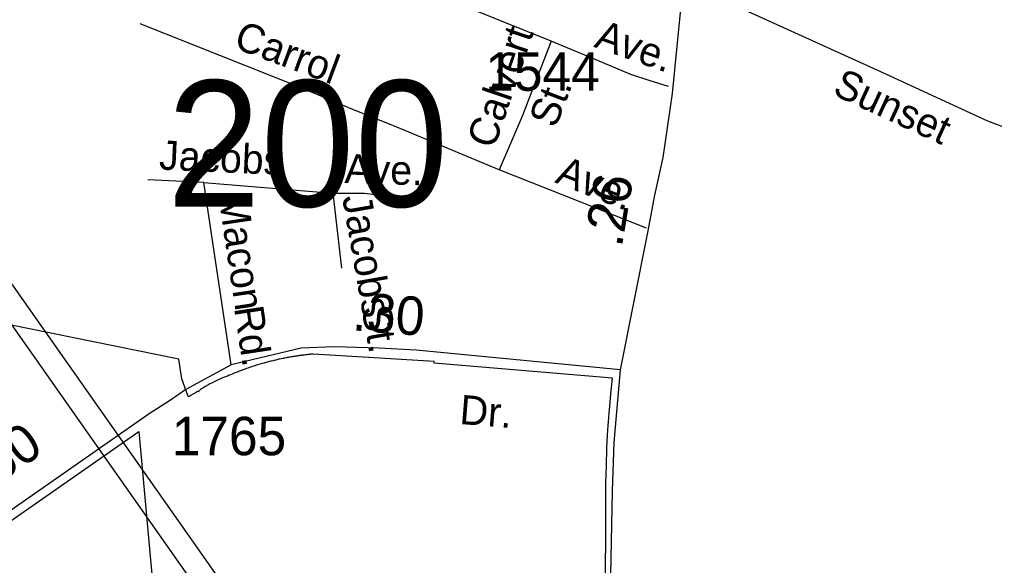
# Model space of a CAD drawing. Extents: x 2220236 to 2384410, y 720751 to 894131.
# Drawn here: x 2331894 to 2335062, y 806430 to 808203 of the extents above; entities that cross this region are included whole.
import ezdxf

# ---------------------------------------------------------------- set-up
doc = ezdxf.new("R2010")
doc.units = 0
for name, color, linetype in [('Exist Boundary Political City Limit New', 7, 'Continuous'), ('Exist Road Non-System Type 51', 7, 'Continuous'), ('Exist Road Non-System Type 51 Label', 7, 'Continuous'), ('Exist Road Secondary Mileage Hundredths English Label', 7, 'Continuous'), ('Exist Road Secondary Structure Standard Bridge Number Label', 7, 'Continuous'), ('Exist Road Secondary Type 51 Attributed', 7, 'Continuous'), ('Exist Road Secondary Type 51 Label', 7, 'Continuous'), ('Exist Road Secondary Type 51 Number Label', 7, 'Continuous'), ('Exist Utilities Electrical Transmission Line', 7, 'Continuous'), ('Map Preparation Boundary City Limit Buffer Line', 7, 'Continuous')]:
    doc.layers.add(name, color=color, linetype=linetype)

msp = doc.modelspace()

# ---------------------------------------------------------------- linework, layer by layer
at = {"layer": 'Exist Boundary Political City Limit New'}
for points in [[(2333798.2, 806391.2), (2333799.2, 806548.3), (2333799, 806635.6), (2333799.2, 806697.2), (2333801.2, 806753.9), (2333802.5, 806811.7), (2333806.2, 806871.2), (2333809, 806908.8), (2333810.2, 806926.8), (2333811, 806934.4), (2333816, 806987.8), (2333821, 807038.2), (2333242, 807086.6), (2333241.8, 807092.2), (2333046.8, 807104.2), (2332849, 807116.4), (2332846, 807116.2), (2332843.5, 807115.9), (2332841, 807115.7), (2332838.5, 807115.4), (2332836, 807115.2), (2332833.5, 807114.9), (2332831, 807114.7), (2332828.5, 807114.4), (2332826, 807114.1), (2332823.5, 807113.8), (2332818.8, 807113.2), (2332816.2, 807112.9), (2332813.8, 807112.6), (2332811.2, 807112.3), (2332808.8, 807111.9), (2332806.2, 807111.6), (2332803.8, 807111.3), (2332801.2, 807110.9), (2332798.8, 807110.6), (2332796.2, 807110.2), (2332791.5, 807109.4), (2332789, 807109.1), (2332786.5, 807108.7), (2332784, 807108.3), (2332781.5, 807107.9), (2332779, 807107.5), (2332776.5, 807107.1), (2332771.8, 807106.2), (2332769.2, 807105.8), (2332766.8, 807105.3), (2332764.2, 807104.9), (2332761.8, 807104.4), (2332757, 807103.4), (2332754.5, 807102.9), (2332752, 807102.5), (2332749.5, 807102), (2332744.8, 807100.9), (2332739.8, 807099.9), (2332737.2, 807099.4), (2332732.5, 807098.3), (2332730, 807097.8), (2332727.5, 807097.2), (2332722.8, 807096.1), (2332720.2, 807095.5), (2332717.8, 807094.9), (2332713, 807093.7), (2332710.5, 807093.1), (2332705.8, 807091.9), (2332703.2, 807091.2), (2332698.5, 807090), (2332696, 807089.3), (2332691.2, 807088), (2332688.8, 807087.4), (2332684, 807086), (2332681.5, 807085.3), (2332676.8, 807083.9), (2332672, 807082.5), (2332667.2, 807081.1), (2332664.8, 807080.3), (2332655.2, 807077.3), (2332650.5, 807075.8), (2332645.8, 807074.2), (2332641, 807072.6), (2332636.2, 807071), (2332631.5, 807069.3), (2332627, 807067.7), (2332624.5, 807066.8), (2332619.8, 807065.1), (2332615.2, 807063.4), (2332612.8, 807062.5), (2332608.2, 807060.7), (2332605.8, 807059.8), (2332601.2, 807058), (2332598.8, 807057.1), (2332594.2, 807055.2), (2332589.5, 807053.3), (2332585, 807051.4), (2332580.2, 807049.5), (2332573.5, 807046.4), (2332570.2, 807045.1), (2332566.5, 807043.5), (2332563.5, 807042.3), (2332557.2, 807040.3), (2332554.2, 807039.2), (2332552, 807037.8), (2332547.2, 807036.2), (2332542.8, 807034.1), (2332538.2, 807032.1), (2332533.8, 807029.9), (2332531.5, 807028.8), (2332527, 807026.6), (2332524.8, 807025.5), (2332522.5, 807024.3), (2332520.2, 807023.2), (2332518, 807022), (2332515.8, 807020.9), (2332513.2, 807019.8), (2332509, 807017.4), (2332503, 807013.9), (2332500.8, 807012.6), (2332497.5, 807010.6), (2332493.8, 807008.2), (2332490.2, 807005.9), (2332486.2, 807003.4), (2332482.2, 807000.9), (2332480, 806999.7), (2332475.8, 806995.2), (2332473.2, 806995.4), (2332469.8, 806993.1), (2332467.5, 806991.8), (2332465.2, 806990.4), (2332462.8, 806988.9), (2332460.5, 806987.6), (2332457.8, 806986.1), (2332455.5, 806984.6), (2332453, 806983.2), (2332450.2, 806981.8), (2332448, 806980.2), (2332445.5, 806978.8), (2332443.2, 806977.4), (2332442.8, 806978.4), (2332421.5, 807035.8), (2332411.5, 807099.7), (2330336.5, 807520.9)], [(2331353.2, 806217.4), (2332281.8, 806865), (2332360.8, 805996.9)]]:
    msp.add_lwpolyline(points, dxfattribs=at)
at = {"layer": 'Exist Road Non-System Type 51'}
for p, q in [((2333622.4, 808132.9), (2332749.3, 808488.2)), ((2333932, 807525.3), (2333452.9, 807715.5)), ((2332493.3, 807673.8), (2332311.3, 807682)), ((2332581.8, 807081), (2332493.3, 807673.8)), ((2332493.3, 807673.8), (2332911.9, 807638.9)), ((2332911.9, 807638.9), (2332940.3, 807395.3))]:
    msp.add_line(p, q, dxfattribs=at)
for points in [[(2333452.9, 807715.5), (2333120.1, 807854.1), (2332977.3, 807910.9), (2332803.6, 807983.1), (2332286, 808189.3)], [(2333622.4, 808132.9), (2333559.6, 807970.2), (2333528.6, 807891.1), (2333492.5, 807808.4), (2333452.9, 807715.5)], [(2334003.4, 807985.7), (2333940.6, 808005.5), (2333880.4, 808024.5), (2333770.3, 808070.9), (2333622.4, 808132.9)], [(2332911.9, 807638.9), (2333015.2, 807638.9), (2333159.6, 807621.7)]]:
    msp.add_lwpolyline(points, dxfattribs=at)
at = {"layer": 'Exist Road Secondary Type 51 Attributed'}
for points in [[(2333847.2, 807065.2), (2333937.6, 807516.4), (2333958.6, 807632.9), (2333986.2, 807755), (2334016.3, 807963.1), (2334052.4, 808325.7)], [(2334052.4, 808325.7), (2334680.2, 808039.3), (2335039.9, 807874.1), (2335149.4, 807832.8), (2335226.7, 807810.5), (2335272.5, 807801.3), (2335294.6, 807796.7), (2335398.9, 807780.9), (2335554.9, 807772.9), (2335720.8, 807758), (2336015.7, 807731.8), (2336292.9, 807722), (2336527.1, 807723.9), (2336710.1, 807732.5), (2337142.8, 807744.4), (2337874, 807750.4), (2337923.6, 807752.1), (2338774.6, 807719.6), (2339206.7, 807702.7), (2339380.7, 807694.8), (2340062.5, 807655.4), (2340210.5, 807649.4), (2340486.7, 807629.8)], [(2333847.2, 807065.2), (2333183.7, 807128.9), (2333062.3, 807135.2), (2332916.6, 807140.5), (2332810, 807135.2), (2332581.8, 807081), (2332434.5, 807001.6), (2332384.9, 806967), (2332315.5, 806922.3), (2331245.5, 806176.5)], [(2333820.8, 805599.9), (2333819.3, 805681), (2333814.2, 806343.7), (2333821, 806670.7), (2333826.2, 806829.1), (2333847.2, 807065.2)]]:
    msp.add_lwpolyline(points, dxfattribs=at)
at = {"layer": 'Exist Utilities Electrical Transmission Line'}
for points in [[(2319853.3, 820695.9), (2326592.3, 814719.1), (2333025.8, 805564.5)], [(2333024.4, 805702.5), (2331824.6, 807406.8), (2329674.8, 810458.2), (2329041.4, 811359.1), (2328249.6, 812486.1), (2327790.8, 813138.8), (2326970.6, 814303.4), (2326633.7, 814783.6), (2326625.6, 814795.5), (2319961.3, 820697.1)]]:
    msp.add_lwpolyline(points, dxfattribs=at)
at = {"layer": 'Map Preparation Boundary City Limit Buffer Line'}
for points in [[(2333798.2, 806391.2), (2333799.2, 806548.3), (2333799, 806635.6), (2333799.2, 806697.2), (2333801.2, 806753.9), (2333802.5, 806811.7), (2333806.2, 806871.2), (2333809, 806908.8), (2333810.2, 806926.8), (2333811, 806934.4), (2333816, 806987.8), (2333821, 807038.2), (2333242, 807086.6), (2333241.8, 807092.2), (2333046.8, 807104.2), (2332849, 807116.4), (2332846, 807116.2), (2332843.5, 807115.9), (2332841, 807115.7), (2332838.5, 807115.4), (2332836, 807115.2), (2332833.5, 807114.9), (2332831, 807114.7), (2332828.5, 807114.4), (2332826, 807114.1), (2332823.5, 807113.8), (2332818.8, 807113.2), (2332816.2, 807112.9), (2332813.8, 807112.6), (2332811.2, 807112.3), (2332808.8, 807111.9), (2332806.2, 807111.6), (2332803.8, 807111.3), (2332801.2, 807110.9), (2332798.8, 807110.6), (2332796.2, 807110.2), (2332791.5, 807109.4), (2332789, 807109.1), (2332786.5, 807108.7), (2332784, 807108.3), (2332781.5, 807107.9), (2332779, 807107.5), (2332776.5, 807107.1), (2332771.8, 807106.2), (2332769.2, 807105.8), (2332766.8, 807105.3), (2332764.2, 807104.9), (2332761.8, 807104.4), (2332757, 807103.4), (2332754.5, 807102.9), (2332752, 807102.5), (2332749.5, 807102), (2332744.8, 807100.9), (2332739.8, 807099.9), (2332737.2, 807099.4), (2332732.5, 807098.3), (2332730, 807097.8), (2332727.5, 807097.2), (2332722.8, 807096.1), (2332720.2, 807095.5), (2332717.8, 807094.9), (2332713, 807093.7), (2332710.5, 807093.1), (2332705.8, 807091.9), (2332703.2, 807091.2), (2332698.5, 807090), (2332696, 807089.3), (2332691.2, 807088), (2332688.8, 807087.4), (2332684, 807086), (2332681.5, 807085.3), (2332676.8, 807083.9), (2332672, 807082.5), (2332667.2, 807081.1), (2332664.8, 807080.3), (2332655.2, 807077.3), (2332650.5, 807075.8), (2332645.8, 807074.2), (2332641, 807072.6), (2332636.2, 807071), (2332631.5, 807069.3), (2332627, 807067.7), (2332624.5, 807066.8), (2332619.8, 807065.1), (2332615.2, 807063.4), (2332612.8, 807062.5), (2332608.2, 807060.7), (2332605.8, 807059.8), (2332601.2, 807058), (2332598.8, 807057.1), (2332594.2, 807055.2), (2332589.5, 807053.3), (2332585, 807051.4), (2332580.2, 807049.5), (2332573.5, 807046.4), (2332570.2, 807045.1), (2332566.5, 807043.5), (2332563.5, 807042.3), (2332557.2, 807040.3), (2332554.2, 807039.2), (2332552, 807037.8), (2332547.2, 807036.2), (2332542.8, 807034.1), (2332538.2, 807032.1), (2332533.8, 807029.9), (2332531.5, 807028.8), (2332527, 807026.6), (2332524.8, 807025.5), (2332522.5, 807024.3), (2332520.2, 807023.2), (2332518, 807022), (2332515.8, 807020.9), (2332513.2, 807019.8), (2332509, 807017.4), (2332503, 807013.9), (2332500.8, 807012.6), (2332497.5, 807010.6), (2332493.8, 807008.2), (2332490.2, 807005.9), (2332486.2, 807003.4), (2332482.2, 807000.9), (2332480, 806999.7), (2332475.8, 806995.2), (2332473.2, 806995.4), (2332469.8, 806993.1), (2332467.5, 806991.8), (2332465.2, 806990.4), (2332462.8, 806988.9), (2332460.5, 806987.6), (2332457.8, 806986.1), (2332455.5, 806984.6), (2332453, 806983.2), (2332450.2, 806981.8), (2332448, 806980.2), (2332445.5, 806978.8), (2332443.2, 806977.4), (2332442.8, 806978.4), (2332421.5, 807035.8), (2332411.5, 807099.7), (2330336.5, 807520.9)], [(2331353.2, 806217.4), (2332281.8, 806865), (2332360.8, 805996.9)]]:
    msp.add_lwpolyline(points, dxfattribs=at)

# ---------------------------------------------------------------- texts
at = {"layer": 'Exist Road Non-System Type 51 Label'}
for s, rotation, p in [('Carrol', 339.5734, (2332586.3, 808112.4)), ('Ave.', 340.4573, (2333758, 808115)), ('Calvert', 71.2869, (2333436.3, 807779.9)), ('St.', 68.9851, (2333636.1, 807847.2)), ('Jacobs', 357.4206, (2332346.8, 807716.2)), ('Ave.', 358.3137, (2332949.7, 807672.1)), ('Ave.', 338.3308, (2333631.2, 807674.7)), ('Macon', 278.4911, (2332540.2, 807630.6)), ('Jacobs', 279.986, (2332942.6, 807626.4)), ('St.', 279.986, (2333005.3, 807267.1)), ('Rd.', 278.4911, (2332591.3, 807266.5))]:
    msp.add_text(s, height=95, rotation=rotation, dxfattribs=at).set_placement(p)
at = {"layer": 'Exist Road Secondary Mileage Hundredths English Label'}
for s, rotation, p in [('.26', 80.6243, (2333851.3, 807460.5)), ('.30', 355.3998, (2332973.6, 807193.9)), ('.50', 34.8527, (2331787.2, 806666.2))]:
    msp.add_text(s, height=125, rotation=rotation, dxfattribs=at).set_placement(p)
at = {"layer": 'Exist Road Secondary Structure Standard Bridge Number Label'}
msp.add_text('200', height=410.1, dxfattribs=at).set_placement((2332373.2, 807595.3))
at = {"layer": 'Exist Road Secondary Type 51 Label'}
for s, rotation, p in [('Sunset', 335.2332, (2334532.5, 807961.1)), ('Dr.', 355.3998, (2333322.3, 806889.6))]:
    msp.add_text(s, height=95, rotation=rotation, dxfattribs=at).set_placement(p)
at = {"layer": 'Exist Road Secondary Type 51 Number Label'}
for s, p in [('1544', (2333407.8, 807971.7)), ('1765', (2332389, 806787.8))]:
    msp.add_text(s, height=125, dxfattribs=at).set_placement(p)

doc.saveas('drawing.dxf')
